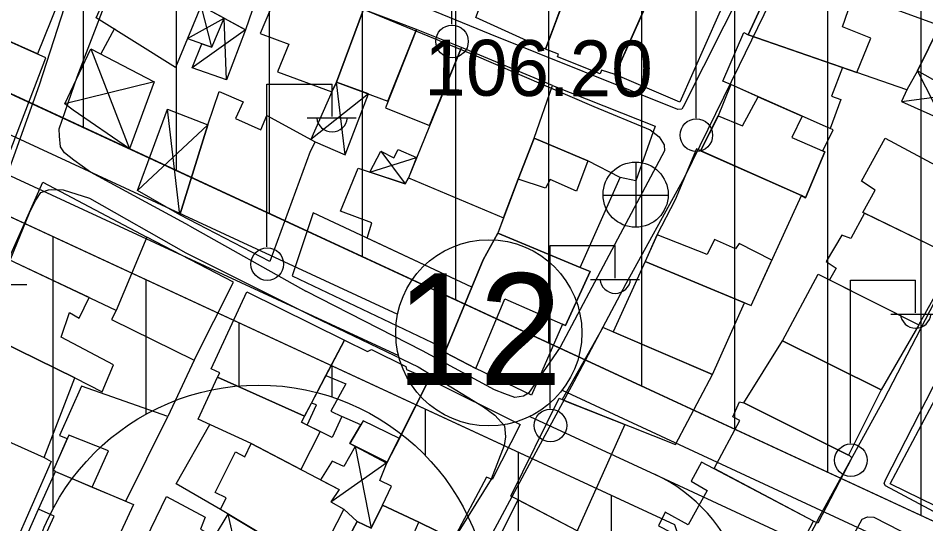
# Model space of a CAD drawing. Extents: x 417997 to 421451, y 4451742 to 4455216.
# Drawn here: x 420520.7 to 420618.3, y 4453416.2 to 4453470.5 of the extents above; entities that cross this region are included whole.
import ezdxf

# ---------------------------------------------------------------- set-up
doc = ezdxf.new("R2010")
doc.units = 0
for name, color, linetype in [('ADAKENARI', 7, 'Continuous'), ('B_Mesken', 7, 'Continuous'), ('B_Sundurma', 7, 'Continuous'), ('B_Teras', 7, 'Continuous'), ('KALDIRIM', 7, 'Continuous'), ('KD_DAIRE', 7, 'Continuous'), ('KD_YGEN', 7, 'Continuous'), ('PL_KON_MEV_350', 7, 'Continuous'), ('S_Elektrik_Diregi', 7, 'Continuous'), ('S_Rogar_Kapagi', 7, 'Continuous'), ('Sinir_Duvar_tek_tarafa_ait', 7, 'Continuous'), ('SM_DAIRE', 7, 'Continuous'), ('TR_ORTAYOGUNKONUT', 7, 'Continuous'), ('Y_Yol_Kotu', 7, 'Continuous'), ('Yol_Sose', 7, 'Continuous')]:
    doc.layers.add(name, color=color, linetype=linetype)

msp = doc.modelspace()

# ---------------------------------------------------------------- linework, layer by layer
at = {"layer": 'ADAKENARI'}
for p, q in [((420634.671, 4453409.245), (420476.213, 4453482.596)), ((420634.671, 4453409.245), (420476.213, 4453482.596)), ((420517.254, 4453450.375), (420591.256, 4453416.119)), ((420517.254, 4453450.375), (420591.256, 4453416.119))]:
    msp.add_line(p, q, dxfattribs=at)
at = {"layer": 'B_Mesken'}
for points in [[(420510.412, 4453472.164), (420514.894, 4453483.783), (420526.029, 4453478.34), (420527.264, 4453477.669), (420522.838, 4453466.637)], [(420532.093, 4453477.154), (420533.643, 4453481.101), (420542.881, 4453477.571), (420543.117, 4453478.227), (420547.646, 4453476.411), (420545.16, 4453469.241), (420540.74, 4453471.616), (420540.419, 4453471.849), (420537.66, 4453465.198), (420529.119, 4453470.505), (420532.093, 4453477.154)], [(420584.904, 4453464.415), (420591.066, 4453478.329), (420594.928, 4453476.562), (420594.778, 4453476.2), (420595.957, 4453475.58), (420595.676, 4453474.875), (420597.42, 4453474.09), (420591.855, 4453461.46)], [(420572.482, 4453477.25), (420574.866, 4453476.295), (420575.214, 4453477.042), (420580.334, 4453474.982), (420577.405, 4453467.146), (420569.913, 4453470.552)], [(420584.904, 4453464.415), (420583.439, 4453464.893), (420583.271, 4453464.501), (420578.683, 4453466.325), (420578.814, 4453466.626), (420577.405, 4453467.146), (420581.078, 4453476.974), (420583.168, 4453476.174), (420583.459, 4453476.758), (420586.18, 4453475.66), (420585.899, 4453474.893), (420588.97, 4453473.596)], [(420599.193, 4453468.682), (420602.546, 4453476.003), (420619.793, 4453469.69), (420617.387, 4453464.835), (420616.233, 4453462.792)], [(420557.844, 4453471.42), (420549.463, 4453475.273), (420546.759, 4453468.832), (420549.82, 4453467.696), (420548.625, 4453464.726), (420554.437, 4453462.58), (420554.963, 4453463.6)], [(420509.792, 4453472.44), (420507.271, 4453462.593), (420519.703, 4453455.735), (420523.73, 4453466.24)], [(420617.387, 4453464.835), (420621.276, 4453472.682), (420632.289, 4453466.875), (420629.154, 4453460.076), (420624.995, 4453462.142), (420624.229, 4453460.959)], [(420563.535, 4453469.274), (420557.844, 4453471.42), (420554.963, 4453463.6), (420560.481, 4453461.574)], [(420568.369, 4453467.349), (420563.535, 4453469.274), (420560.201, 4453460.868), (420564.954, 4453458.947)], [(420609.327, 4453465.179), (420608.129, 4453462.12), (420609.147, 4453461.732), (420608.015, 4453458.635), (420607.511, 4453458.832), (420597.381, 4453463.328), (420596.477, 4453463.703), (420598.734, 4453468.925), (420599.193, 4453468.682)], [(420576.182, 4453457.593), (420578.158, 4453463.255), (420568.369, 4453467.349), (420562.671, 4453453.331), (420572.91, 4453449.025), (420574.455, 4453453.178), (420576.182, 4453457.593)], [(420578.158, 4453463.255), (420589.209, 4453458.893), (420587.12, 4453453.013), (420585.437, 4453453.377), (420581.97, 4453455.152), (420576.182, 4453457.593)], [(420607.204, 4453456.227), (420608.307, 4453458.482), (420608.015, 4453458.635), (420607.511, 4453458.832), (420604.973, 4453459.959), (420600.265, 4453462.048), (420597.337, 4453463.346), (420595.885, 4453459.817), (420594.07, 4453456.248), (420604.906, 4453451.455), (420605.333, 4453451.193), (420607.407, 4453456.14)], [(420552.115, 4453456.149), (420547.77, 4453444.342), (420538.113, 4453449.359), (420541.128, 4453459.014), (420542.349, 4453462.61), (420544.933, 4453461.506), (420544.101, 4453459.706), (420546.816, 4453458.505), (420547.475, 4453460.015), (420552.674, 4453457.202)], [(420574.455, 4453453.178), (420572.302, 4453447.392), (420581.118, 4453443.708), (420585.437, 4453453.377), (420581.97, 4453455.152), (420576.182, 4453457.593)], [(420611.38, 4453452.976), (420613.893, 4453457.586), (420624.782, 4453451.755), (420621.023, 4453445.001), (420611.502, 4453449.627), (420612.819, 4453451.996)], [(420591.348, 4453450.967), (420589.379, 4453447.166), (420588.128, 4453444.362), (420599.491, 4453439.63), (420604.906, 4453451.455), (420593.622, 4453456.446)], [(420558.262, 4453446.854), (420558.731, 4453448.488), (420555.391, 4453449.763), (420557.29, 4453454.367), (420562.343, 4453452.709), (420562.671, 4453453.331), (420572.91, 4453449.025), (420572.302, 4453447.392), (420570.726, 4453444.547), (420569.507, 4453441.61)], [(420519.719, 4453444.554), (420523.387, 4453452.872), (420534.552, 4453446.974), (420531.275, 4453439.099)], [(420569.507, 4453441.61), (420552.438, 4453449.57), (420550.189, 4453442.821), (420566.742, 4453434.95)], [(420617.52, 4453437.561), (420621.449, 4453444.606), (420621.023, 4453445.001), (420611.674, 4453449.543), (420610.222, 4453446.822), (420609.266, 4453447.165), (420607.573, 4453444.356), (420608.628, 4453443.634), (420607.909, 4453442.386)], [(420531.275, 4453439.099), (420530.772, 4453438.137), (420539.667, 4453433.761), (420543.891, 4453442.127), (420534.552, 4453446.974)], [(420579.239, 4453437.623), (420575.915, 4453429.989), (420569.925, 4453432.849), (420566.634, 4453434.575), (420566.742, 4453434.95), (420569.507, 4453441.61), (420570.726, 4453444.547), (420572.302, 4453447.392), (420581.118, 4453443.708), (420582.197, 4453443.282), (420579.546, 4453437.488)], [(420519.719, 4453444.554), (420519.339, 4453444.705), (420516.261, 4453437.052), (420516.648, 4453436.844), (420526.842, 4453431.857), (420529.759, 4453430.374), (420530.99, 4453433.242), (420525.352, 4453436.246), (420526.255, 4453438.881), (420527.312, 4453438.283), (420528.359, 4453440.475)], [(420588.128, 4453444.362), (420584.684, 4453436.786), (420595.37, 4453432.208), (420598.787, 4453439.923)], [(420602.874, 4453435.85), (420606.719, 4453442.984), (420617.52, 4453437.561), (420613.494, 4453430.578)], [(420542.17, 4453431.928), (420542.428, 4453432.406), (420541.494, 4453432.827), (420545.324, 4453441.096), (420555.804, 4453435.903), (420551.51, 4453427.749)], [(420517.531, 4453425.975), (420523.552, 4453423.307), (420526.842, 4453431.857), (420516.648, 4453436.844), (420514.778, 4453432.644), (420513.032, 4453428.024)], [(420583.584, 4453437.257), (420579.189, 4453429.532), (420591.37, 4453424.686), (420595.37, 4453432.208)], [(420555.804, 4453435.903), (420558.264, 4453434.699), (420558.706, 4453434.891), (420562.405, 4453433.08), (420562.482, 4453432.765), (420564.914, 4453431.723), (420561.704, 4453425.358), (420560.41, 4453422.794), (420556.387, 4453424.796), (420557.566, 4453426.818), (420555.526, 4453427.715), (420554.485, 4453425.444), (420553.192, 4453426.087), (420551.812, 4453426.787), (420551.174, 4453427.11), (420551.51, 4453427.749), (420552.246, 4453429.145), (420553.815, 4453432.125)], [(420598.717, 4453429.19), (420602.874, 4453435.85), (420613.494, 4453430.578), (420609.984, 4453423.543)], [(420621.742, 4453434.207), (420629.521, 4453429.755), (420622.56, 4453416.518), (420614.447, 4453420.464)], [(420553.192, 4453426.087), (420551.133, 4453422.014), (420545.791, 4453424.815), (420540.078, 4453427.439), (420542.17, 4453431.928), (420551.51, 4453427.749), (420551.174, 4453427.11)], [(420532.302, 4453418.614), (420536.828, 4453427.72), (420527.534, 4453430.969), (420525.199, 4453425.655), (420526.014, 4453425.353), (420524.549, 4453421.989), (420524.759, 4453421.799), (420528.698, 4453420.136)], [(420559.883, 4453418.182), (420560.865, 4453420.215), (420559.61, 4453420.83), (420560.41, 4453422.794), (420564.914, 4453431.723), (420574.7, 4453426.868), (420571.67, 4453420.955), (420571.086, 4453421.199), (420567.507, 4453414.522), (420563.81, 4453416.368)], [(420585.925, 4453426.852), (420580.816, 4453415.449), (420574.323, 4453418.843), (420573.672, 4453419.165), (420578.86, 4453429.682), (420579.676, 4453429.312)], [(420610.01, 4453423.594), (420610.326, 4453423.258), (420606.655, 4453416.251), (420606.189, 4453416.486), (420595.527, 4453422.11), (420598.278, 4453427.278), (420597.529, 4453427.688), (420598.269, 4453429.294), (420598.717, 4453429.19), (420609.984, 4453423.543)], [(420523.552, 4453423.307), (420524.28, 4453422.885), (420520.192, 4453413.577), (420519.227, 4453414.136), (420515.378, 4453415.926), (420510.181, 4453418.637), (420511.527, 4453421.506), (420510.798, 4453421.803), (420511.763, 4453423.901), (420511.353, 4453424.164), (420513.032, 4453428.024), (420517.531, 4453425.975)], [(420541.904, 4453419.545), (420544.109, 4453423.911), (420545.09, 4453423.371), (420545.791, 4453424.815), (420555.245, 4453419.857), (420554.356, 4453418.533), (420555.741, 4453417.766), (420553.462, 4453413.29), (420552.29, 4453413.787), (420551.558, 4453412.277), (420542.49, 4453417.719), (420543.091, 4453418.959)], [(420602.446, 4453409.354), (420606.189, 4453416.486), (420594.189, 4453422.816), (420593.057, 4453420.765), (420594.798, 4453419.777), (420592.733, 4453416.065), (420590.284, 4453417.432), (420589.559, 4453415.979)], [(420520.497, 4453412.256), (420522.911, 4453417.749), (420524.759, 4453421.799), (420533.122, 4453418.268), (420528.577, 4453408.439), (420524.033, 4453410.665), (420522.111, 4453411.53)], [(420536.68, 4453419.106), (420540.852, 4453416.897), (420540.349, 4453415.595), (420542.351, 4453414.521), (420539.856, 4453409.506), (420540.625, 4453408.873), (420539.298, 4453407.213), (420532.842, 4453411.201)], [(420574.447, 4453418.778), (420572.508, 4453414.845), (420585.022, 4453408.723), (420586.829, 4453412.447), (420580.816, 4453415.449)], [(420563.81, 4453416.368), (420567.507, 4453414.522), (420566.102, 4453411.727), (420562.507, 4453405.572), (420555.291, 4453409.766), (420554.027, 4453410.563), (420557.176, 4453416.442), (420558.679, 4453415.704), (420559.883, 4453418.182)]]:
    msp.add_lwpolyline(points, close=True, dxfattribs=at)
at = {"layer": 'B_Sundurma'}
for p, q in [((420541.54, 4453467.362), (420540.419, 4453471.849)), ((420538.945, 4453468.296), (420542.871, 4453470.471)), ((420543.117, 4453463.861), (420542.871, 4453470.471)), ((420545.16, 4453469.241), (420539.433, 4453465.132)), ((420528.56, 4453467.183), (420532.722, 4453456.447)), ((420620.083, 4453459.578), (420617.387, 4453464.835)), ((420535.358, 4453463.663), (420525.754, 4453461.273)), ((420555.877, 4453455.792), (420554.963, 4453463.6)), ((420558.386, 4453462.343), (420552.205, 4453457.456)), ((420615.662, 4453461.521), (420621.769, 4453462.353)), ((420538.113, 4453449.359), (420536.784, 4453460.725)), ((420533.549, 4453451.961), (420541.128, 4453459.014)), ((420558.53, 4453453.96), (420563.564, 4453455.528)), ((420559.725, 4453456.218), (420562.343, 4453452.709)), ((420556.948, 4453424.501), (420558.679, 4453415.704)), ((420554.356, 4453418.533), (420560.41, 4453422.794)), ((420544.251, 4453413.17), (420543.294, 4453417.236))]:
    msp.add_line(p, q, dxfattribs=at)
for points in [[(420538.945, 4453468.296), (420541.54, 4453467.362), (420542.871, 4453470.471), (420540.74, 4453471.616), (420540.419, 4453471.849)], [(420545.16, 4453469.241), (420543.117, 4453463.861), (420539.433, 4453465.132), (420540.489, 4453467.741), (420541.54, 4453467.362), (420542.871, 4453470.471)], [(420528.56, 4453467.183), (420535.358, 4453463.663), (420532.722, 4453456.447), (420526.646, 4453460.62), (420525.754, 4453461.273)], [(420615.662, 4453461.521), (420620.083, 4453459.578), (420621.769, 4453462.353), (420617.387, 4453464.835), (420616.233, 4453462.792)], [(420555.877, 4453455.792), (420558.386, 4453462.343), (420554.963, 4453463.6), (420554.437, 4453462.58), (420552.205, 4453457.456), (420552.674, 4453457.202)], [(420538.113, 4453449.359), (420533.549, 4453451.961), (420536.784, 4453460.725), (420541.128, 4453459.014)], [(420558.53, 4453453.96), (420559.725, 4453456.218), (420561.119, 4453455.495), (420561.572, 4453456.394), (420563.564, 4453455.528), (420562.671, 4453453.331), (420562.343, 4453452.709)], [(420556.948, 4453424.501), (420555.747, 4453422.343), (420554.472, 4453422.905), (420553.216, 4453420.921), (420555.245, 4453419.857), (420554.356, 4453418.533), (420555.741, 4453417.766), (420557.176, 4453416.442), (420558.679, 4453415.704), (420559.883, 4453418.182), (420560.865, 4453420.215), (420559.61, 4453420.83), (420560.41, 4453422.794)], [(420549.209, 4453413.687), (420545.36, 4453406.927), (420541.665, 4453409.08), (420544.251, 4453413.17), (420542.351, 4453414.521), (420541.832, 4453414.799), (420543.294, 4453417.236)]]:
    msp.add_lwpolyline(points, close=True, dxfattribs=at)
at = {"layer": 'B_Teras'}
for points in [[(420543.117, 4453478.227), (420547.646, 4453476.411), (420545.16, 4453469.241), (420540.74, 4453471.616)], [(420532.093, 4453477.154), (420540.419, 4453471.849), (420537.66, 4453465.198), (420529.119, 4453470.505)], [(420610.85, 4453464.653), (420612.376, 4453468.351), (420609.322, 4453469.551), (420610.532, 4453473.08), (420602.546, 4453476.003), (420599.193, 4453468.682), (420609.327, 4453465.179)], [(420626.583, 4453469.883), (420622.308, 4453462.047), (420621.769, 4453462.353), (420617.387, 4453464.835), (420619.793, 4453469.69), (420621.276, 4453472.682)], [(420594.07, 4453456.248), (420595.98, 4453460.005), (420598.574, 4453458.91), (420600.265, 4453462.048), (420604.973, 4453459.959), (420603.881, 4453457.658), (420607.407, 4453456.14), (420605.333, 4453451.193), (420604.906, 4453451.455)], [(420574.455, 4453453.178), (420576.182, 4453457.593), (420581.97, 4453455.152), (420580.732, 4453451.921), (420577.898, 4453453.145), (420577.425, 4453452.216)], [(420572.302, 4453447.392), (420570.726, 4453444.547), (420569.507, 4453441.61), (420566.742, 4453434.95), (420566.634, 4453434.575), (420569.925, 4453432.849), (420573.021, 4453440.344), (420579.546, 4453437.488), (420582.197, 4453443.282), (420581.118, 4453443.708)], [(420601.72, 4453444.497), (420598.209, 4453446.29), (420597.813, 4453445.699), (420595.573, 4453446.721), (420594.798, 4453445.092), (420589.41, 4453447.225), (420588.128, 4453444.362), (420598.787, 4453439.923), (420599.491, 4453439.63)], [(420554.485, 4453425.444), (420553.192, 4453426.087), (420551.812, 4453426.787), (420552.817, 4453428.948), (420552.246, 4453429.145), (420553.815, 4453432.125), (420555.964, 4453431.202), (420554.35, 4453428.276), (420555.526, 4453427.715)], [(420557.807, 4453427.23), (420556.387, 4453424.796), (420560.374, 4453422.705), (420561.704, 4453425.358)], [(420528.698, 4453420.136), (420530.453, 4453424.016), (420526.173, 4453425.717), (420524.549, 4453421.989), (420524.759, 4453421.799)], [(420522.111, 4453411.53), (420524.602, 4453417.014), (420522.911, 4453417.749), (420524.759, 4453421.799), (420533.122, 4453418.268), (420528.577, 4453408.439), (420524.033, 4453410.665)], [(420562.507, 4453405.572), (420566.102, 4453411.727), (420562.544, 4453413.518), (420563.81, 4453416.368), (420559.883, 4453418.182), (420558.679, 4453415.704), (420557.176, 4453416.442), (420554.027, 4453410.563), (420555.291, 4453409.766)]]:
    msp.add_lwpolyline(points, close=True, dxfattribs=at)
at = {"layer": 'KALDIRIM'}
for p, q in [((420472.89, 4453479.727), (420561.518, 4453438.7)), ((420472.89, 4453479.727), (420561.518, 4453438.7)), ((420477.057, 4453473.39), (420561.62, 4453434.245)), ((420477.057, 4453473.39), (420561.62, 4453434.245)), ((420579.183, 4453430.523), (420632.99, 4453405.615)), ((420579.183, 4453430.523), (420632.99, 4453405.615)), ((420575.72, 4453427.718), (420589.19, 4453421.483)), ((420575.72, 4453427.718), (420589.19, 4453421.483)), ((420589.19, 4453421.483), (420631.31, 4453401.985)), ((420589.19, 4453421.483), (420631.31, 4453401.985))]:
    msp.add_line(p, q, dxfattribs=at)
msp.add_arc((420581.898, 4453405.731), 17.357, 331.94774, 65.1603, dxfattribs=at)
msp.add_arc((420581.898, 4453405.731), 17.357, 331.94774, 65.1603, dxfattribs=at)
at = {"layer": 'KD_DAIRE'}
msp.add_circle((420571.315, 4453436.696), 10, dxfattribs=at)
msp.add_circle((420571.315, 4453436.696), 10, dxfattribs=at)
at = {"layer": 'PL_KON_MEV_350'}
msp.add_lwpolyline([(420634.671, 4453409.245), (420476.213, 4453482.596), (420467.76, 4453496.778), (420475.502, 4453621.135), (420533.428, 4453735.185), (420558.101, 4453764.736), (420671.713, 4453678.092)], dxfattribs=at)
msp.add_lwpolyline([(420517.254, 4453450.375), (420591.256, 4453416.119), (420595.628, 4453403.093), (420574.321, 4453363.109), (420528.116, 4453386.367), (420494.498, 4453403.289)], close=True, dxfattribs=at)
at = {"layer": 'S_Elektrik_Diregi'}
for p, q in [((420567.327, 4453469.825), (420567.327, 4453487.325)), ((420593.585, 4453459.756), (420593.585, 4453477.256)), ((420547.475, 4453445.912), (420547.475, 4453463.412)), ((420547.475, 4453463.412), (420554.475, 4453463.412)), ((420554.475, 4453459.912), (420554.475, 4453463.412)), ((420551.815, 4453459.772), (420557.065, 4453459.772)), ((420577.903, 4453428.578), (420577.903, 4453446.078)), ((420577.903, 4453446.078), (420584.903, 4453446.078)), ((420584.903, 4453442.578), (420584.903, 4453446.078)), ((420516.415, 4453441.883), (420521.665, 4453441.883)), ((420582.243, 4453442.438), (420587.493, 4453442.438)), ((420610.184, 4453424.847), (420610.184, 4453442.347)), ((420610.184, 4453442.347), (420617.184, 4453442.347)), ((420617.184, 4453438.847), (420617.184, 4453442.347)), ((420614.524, 4453438.707), (420619.774, 4453438.707))]:
    msp.add_line(p, q, dxfattribs=at)
for centre in [(420567.363, 4453467.99), (420593.621, 4453457.92), (420547.511, 4453444.077), (420577.939, 4453426.743), (420610.22, 4453423.011)]:
    msp.add_circle(centre, 1.75, dxfattribs=at)
for centre in [(420554.476, 4453459.925), (420584.904, 4453442.591), (420617.185, 4453438.86)]:
    msp.add_arc(centre, 1.658, 184.83843, 355.14641, dxfattribs=at)
at = {"layer": 'S_Rogar_Kapagi'}
for p, q in [((420587.146, 4453448.004), (420587.146, 4453455.004)), ((420583.576, 4453451.469), (420590.576, 4453451.469))]:
    msp.add_line(p, q, dxfattribs=at)
msp.add_circle((420587.093, 4453451.532), 3.5, dxfattribs=at)
at = {"layer": 'Sinir_Duvar_tek_tarafa_ait'}
for points in [[(420529.634, 4453466.626), (420531.146, 4453469.393)], [(420539.667, 4453433.761), (420536.828, 4453427.72)], [(420542.49, 4453417.719), (420537.736, 4453420.484), (420541.355, 4453426.853)]]:
    msp.add_lwpolyline(points, dxfattribs=at)
at = {"layer": 'SM_DAIRE'}
msp.add_circle((420546.577, 4453406.08), 25, dxfattribs=at)
msp.add_circle((420546.577, 4453406.08), 25, dxfattribs=at)
at = {"layer": 'TR_ORTAYOGUNKONUT'}
for p, q in [((420537.76, 4453454.106), (420537.76, 4453740.374)), ((420537.76, 4453454.106), (420537.76, 4453740.374)), ((420527.76, 4453458.735), (420527.76, 4453724.026)), ((420527.76, 4453458.735), (420527.76, 4453724.026)), ((420597.76, 4453426.332), (420597.76, 4453651.401)), ((420597.76, 4453426.332), (420597.76, 4453651.401)), ((420587.76, 4453430.961), (420587.76, 4453627.088)), ((420587.76, 4453430.961), (420587.76, 4453627.088)), ((420547.76, 4453449.477), (420547.76, 4453614.72)), ((420547.76, 4453449.477), (420547.76, 4453614.72)), ((420557.76, 4453444.848), (420557.76, 4453610.67)), ((420557.76, 4453444.848), (420557.76, 4453610.67)), ((420567.76, 4453440.219), (420567.76, 4453606.621)), ((420567.76, 4453440.219), (420567.76, 4453606.621)), ((420577.76, 4453435.59), (420577.76, 4453602.774)), ((420577.76, 4453435.59), (420577.76, 4453602.774)), ((420607.76, 4453421.702), (420607.76, 4453495.772)), ((420607.76, 4453421.702), (420607.76, 4453495.772)), ((420617.76, 4453417.073), (420617.76, 4453490.058)), ((420617.76, 4453417.073), (420617.76, 4453490.058)), ((420524.498, 4453417.807), (420524.498, 4453447.022)), ((420524.498, 4453417.807), (420524.498, 4453447.022)), ((420534.498, 4453427.968), (420534.498, 4453442.393)), ((420534.498, 4453427.968), (420534.498, 4453442.393)), ((420544.498, 4453430.993), (420544.498, 4453437.764)), ((420544.498, 4453430.993), (420544.498, 4453437.764)), ((420554.498, 4453429.792), (420554.498, 4453433.135)), ((420554.498, 4453429.792), (420554.498, 4453433.135)), ((420564.498, 4453423.511), (420564.498, 4453428.505)), ((420564.498, 4453423.511), (420564.498, 4453428.505)), ((420574.498, 4453363.44), (420574.498, 4453423.876)), ((420574.498, 4453363.44), (420574.498, 4453423.876)), ((420584.498, 4453382.206), (420584.498, 4453419.247)), ((420584.498, 4453382.206), (420584.498, 4453419.247))]:
    msp.add_line(p, q, dxfattribs=at)
at = {"layer": 'Yol_Sose'}
for points in [[(420543.841, 4453480.057), (420534.364, 4453483.94), (420534.051, 4453484.258), (420533.941, 4453484.944), (420543.469, 4453512.917), (420543.735, 4453513.158), (420544.043, 4453513.22), (420545.741, 4453512.708), (420552.736, 4453510.042), (420566.282, 4453504.454), (420597.212, 4453491.377), (420603.813, 4453488.502), (420604.304, 4453488.093), (420604.55, 4453487.671), (420604.474, 4453486.841), (420600.927, 4453478.31), (420592.216, 4453460.953), (420592.073, 4453460.71), (420591.624, 4453460.69), (420571.461, 4453468.774), (420556.003, 4453475.136)], [(420530.356, 4453486.032), (420523.017, 4453463.286), (420514.99, 4453441.008), (420505.264, 4453418.238), (420500.043, 4453402.839), (420499.895, 4453402.724), (420499.501, 4453402.567), (420499.042, 4453402.474), (420498.373, 4453402.65), (420484.148, 4453409.119), (420475.247, 4453413.457), (420475.136, 4453413.815), (420475.247, 4453414.407), (420479.336, 4453425.892), (420483.57, 4453440.138), (420493.422, 4453470.952)], [(420604.825, 4453478.971), (420598.217, 4453465.39), (420592.309, 4453453.353), (420586.055, 4453441.94), (420580.456, 4453431.439), (420575.42, 4453422.078), (420570.358, 4453412.684), (420567.025, 4453406.034), (420561.134, 4453394.698), (420556.02, 4453384.639), (420551.29, 4453375.488), (420548.669, 4453371.084), (420547.613, 4453369.687), (420546.928, 4453369.051), (420546.242, 4453368.871), (420544.856, 4453368.954), (420543.582, 4453369.498), (420540.51, 4453371.465), (420532.238, 4453377.201), (420522.916, 4453383.753), (420515.479, 4453388.271)], [(420539.149, 4453448.183), (420528.502, 4453453.94), (420526.729, 4453455.22), (420525.717, 4453456.006), (420525.309, 4453456.659), (420525.169, 4453457.816), (420525.164, 4453458.591), (420527.069, 4453464.176), (420531.705, 4453476.255)], [(420553.111, 4453473.423), (420569.439, 4453466.649), (420582.596, 4453460.998), (420588.639, 4453458.476), (420589.63, 4453457.733), (420590.148, 4453456.889), (420590.196, 4453456.226), (420584.553, 4453445.613), (420578.988, 4453435.163), (420575.576, 4453430.207), (420575.037, 4453429.881), (420574.119, 4453429.758), (420573.032, 4453430.129), (420571.945, 4453430.563), (420564.179, 4453434.764), (420551.638, 4453441.153)], [(420517.206, 4453438.016), (420521.953, 4453449.584), (420522.632, 4453450.93), (420523.185, 4453451.755), (420523.985, 4453452.035), (420524.323, 4453452.074), (420525.563, 4453452.054), (420528.391, 4453451.157), (420538.745, 4453445.267), (420552.428, 4453438.462), (420563.711, 4453433.056), (420570.762, 4453428.754), (420571.948, 4453427.847), (420572.998, 4453426.701), (420573.103, 4453425.509), (420572.979, 4453424.595), (420571.581, 4453420.967), (420565.628, 4453411.421), (420559.273, 4453398.51), (420553.766, 4453387.145), (420548.349, 4453376.289)], [(420539.149, 4453448.183), (420551.638, 4453441.153)], [(420573.862, 4453354.281), (420580.645, 4453365.993), (420587.391, 4453379.474), (420592.708, 4453389.957), (420598.896, 4453401.512), (420606.888, 4453417.011), (420613.773, 4453429.511), (420620.234, 4453442.008)], [(420627.959, 4453442.214), (420664.622, 4453423.146), (420664.856, 4453422.969), (420665.011, 4453422.729), (420665.17, 4453422.102), (420654.082, 4453399.816), (420653.688, 4453399.467), (420653.3, 4453399.436), (420632.176, 4453410.53), (420613.94, 4453420.255), (420613.8, 4453420.521), (420613.926, 4453420.92), (420621.237, 4453435.147)], [(420610.684, 4453385.611), (420600.75, 4453391.16), (420600.194, 4453391.816), (420600.197, 4453392.884), (420609.106, 4453412.413), (420611.443, 4453416.681), (420612.027, 4453416.944), (420612.694, 4453416.91), (420650.163, 4453397.728), (420650.506, 4453397.477), (420650.804, 4453396.911), (420650.593, 4453395.983), (420642.372, 4453386.052), (420632.439, 4453375.772), (420631.781, 4453375.508), (420631.191, 4453375.598), (420630.282, 4453376.113), (420622.477, 4453380.159)]]:
    msp.add_lwpolyline(points, dxfattribs=at)

# ---------------------------------------------------------------- texts
at = {"layer": 'KD_YGEN'}
msp.add_text('12', height=12, dxfattribs=at).set_placement((420561.34, 4453431.081))
msp.add_text('12', height=12, dxfattribs=at).set_placement((420561.34, 4453431.081))
at = {"layer": 'Y_Yol_Kotu'}
msp.add_text('106.20 ', height=6, rotation=359.68612, dxfattribs=at).set_placement((420564.378, 4453462.191))

doc.saveas('drawing.dxf')
